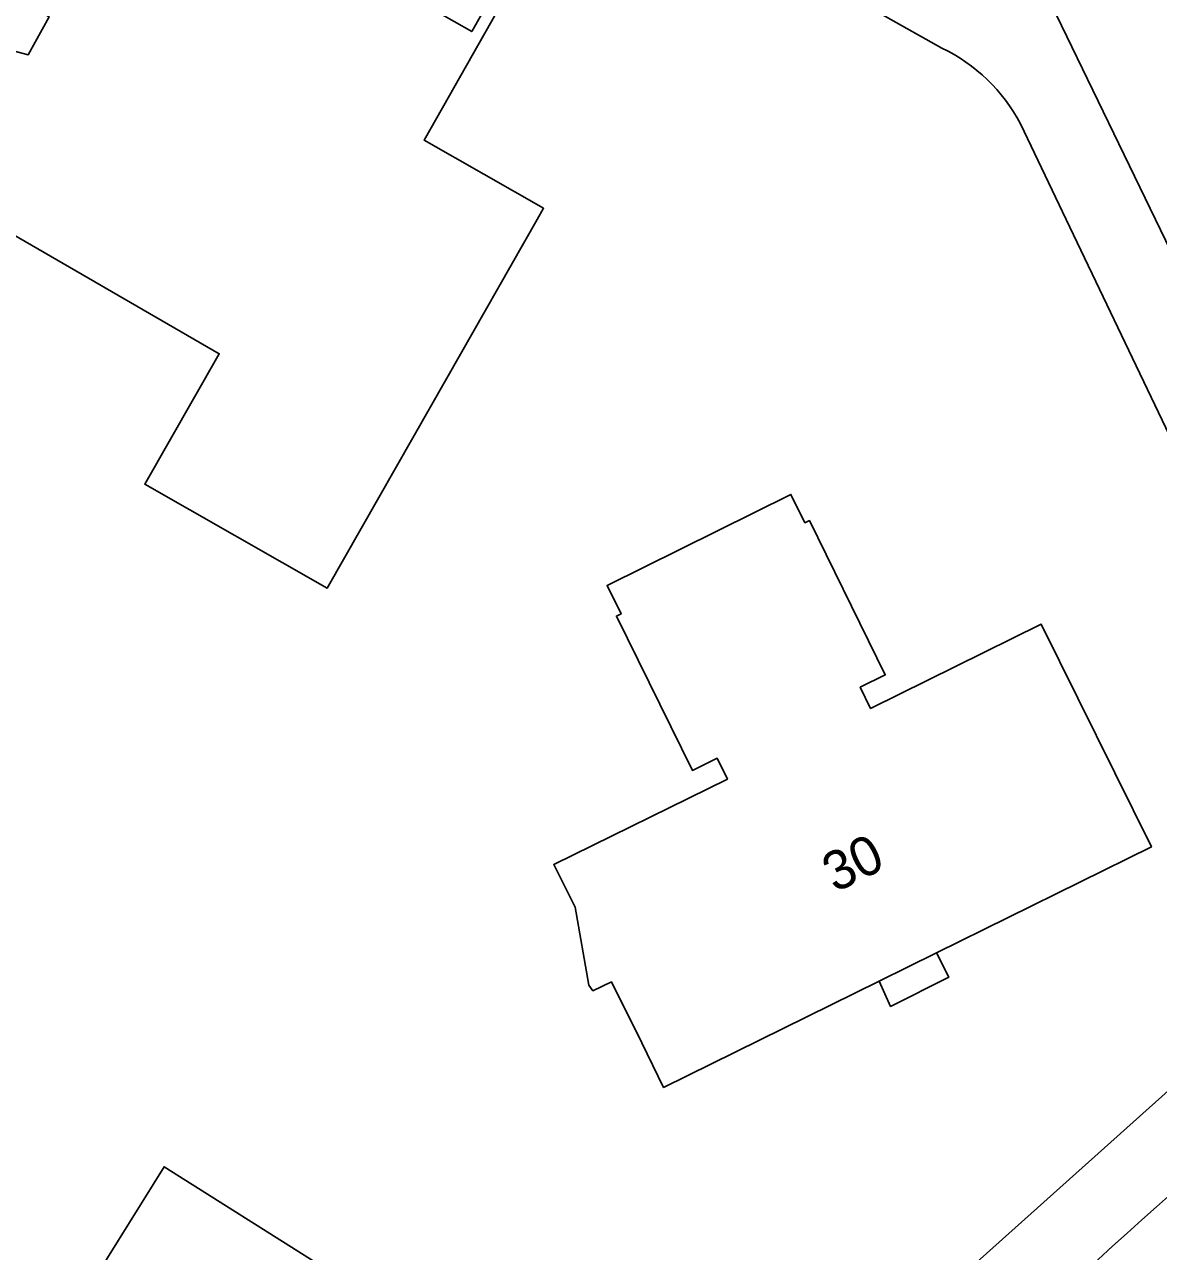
# Model space of a CAD drawing. Extents: x 160455 to 162082, y 388339 to 389736.
# Drawn here: x 161113.53 to 161142.55, y 388473.6 to 388504.99 of the extents above; entities that cross this region are included whole.
import ezdxf

# ---------------------------------------------------------------- set-up
doc = ezdxf.new("R2010")
doc.units = 0
for name, color, linetype in [('IMGEO_Erf', 7, 'Continuous'), ('IMGEO_Pand', 7, 'Continuous'), ('IMGEO_Pand_nummerreeks', 7, 'Continuous'), ('IMGEO_Pand_overbouw', 7, 'Continuous'), ('IMGEO_Parkeervlak_open', 7, 'Continuous'), ('IMGEO_Rijbaan_lokaal_open', 7, 'Continuous'), ('IMGEO_Voetpad_open', 7, 'Continuous')]:
    doc.layers.add(name, color=color, linetype=linetype)

msp = doc.modelspace()

# ---------------------------------------------------------------- linework, layer by layer
at = {"layer": 'IMGEO_Erf'}
for points in [[(161137.004, 388504.385), (161124.771, 388511.26), (161110.612, 388519.381)], [(161147.931, 388483.81), (161140.187, 388500), (161139.017, 388502.447)], [(161136.434, 388472.01), (161144.757, 388479.461), (161147.562, 388481.7)]]:
    msp.add_lwpolyline(points, dxfattribs=at)
for points in [[(161108.376, 388497.833), (161110.333, 388505.085), (161113.624, 388504.208), (161114.165, 388505.182), (161113.023, 388505.836), (161113.31, 388506.333), (161115.808, 388510.663), (161123.133, 388506.479), (161123.411, 388506.944), (161123.682, 388506.787), (161123.168, 388505.838), (161124.975, 388504.805), (161125.508, 388505.747), (161125.783, 388505.59), (161123.76, 388502.027), (161126.812, 388500.285), (161126.65, 388500), (161124.337, 388495.942), (161121.272, 388490.565), (161116.609, 388493.227), (161118.513, 388496.563), (161112.564, 388500), (161110.562, 388496.57)], [(161129.327, 388478.938), (161128.548, 388480.492), (161128.075, 388480.268), (161127.969, 388480.412), (161127.62, 388482.404), (161127.074, 388483.498), (161131.515, 388485.684), (161131.252, 388486.216), (161130.62, 388485.903), (161128.678, 388489.851), (161128.795, 388489.909), (161128.437, 388490.635), (161133.141, 388492.967), (161133.499, 388492.24), (161133.615, 388492.297), (161135.557, 388488.349), (161134.915, 388488.032), (161135.182, 388487.489), (161139.549, 388489.642), (161142.366, 388483.947), (161136.868, 388481.239), (161135.4, 388480.515), (161129.884, 388477.793)], [(161114.767, 388472.008), (161117.101, 388475.766), (161124.038, 388471.388), (161121.703, 388467.643)]]:
    msp.add_lwpolyline(points, close=True, dxfattribs=at)
msp.add_arc((161135.064, 388500.355), 4.472, 27.8837, 64.2913, dxfattribs=at)
at = {"layer": 'IMGEO_Pand'}
for points in [[(161115.808, 388510.663), (161113.31, 388506.333), (161113.023, 388505.836), (161114.165, 388505.182), (161113.624, 388504.208), (161110.333, 388505.085), (161108.376, 388497.833), (161110.562, 388496.57), (161112.564, 388500), (161118.513, 388496.563), (161116.609, 388493.227), (161121.272, 388490.565), (161124.337, 388495.942), (161126.65, 388500), (161126.812, 388500.285), (161123.76, 388502.027), (161125.783, 388505.59), (161125.508, 388505.747), (161124.975, 388504.805), (161123.168, 388505.838), (161123.682, 388506.787), (161123.411, 388506.944), (161123.133, 388506.479)], [(161129.327, 388478.938), (161129.884, 388477.793), (161135.4, 388480.515), (161136.868, 388481.239), (161142.366, 388483.947), (161139.549, 388489.642), (161135.182, 388487.489), (161134.915, 388488.032), (161135.557, 388488.349), (161133.615, 388492.297), (161133.499, 388492.24), (161133.141, 388492.967), (161128.437, 388490.635), (161128.795, 388489.909), (161128.678, 388489.851), (161130.62, 388485.903), (161131.252, 388486.216), (161131.515, 388485.684), (161127.074, 388483.498), (161127.62, 388482.404), (161127.969, 388480.412), (161128.075, 388480.268), (161128.548, 388480.492)], [(161121.703, 388467.643), (161124.038, 388471.388), (161117.101, 388475.766), (161114.767, 388472.008)]]:
    msp.add_lwpolyline(points, close=True, dxfattribs=at)
at = {"layer": 'IMGEO_Pand_overbouw'}
msp.add_lwpolyline([(161136.868, 388481.239), (161135.4, 388480.515), (161135.691, 388479.866), (161137.185, 388480.615)], close=True, dxfattribs=at)
at = {"layer": 'IMGEO_Parkeervlak_open'}
for centre, radius, start, end in [((161238.87, 388366.326), 145.056, 130.63793, 137.01006), ((161250.719, 388353.649), 160.593, 130.74445, 136.5964)]:
    msp.add_arc(centre, radius, start, end, dxfattribs=at)
at = {"layer": 'IMGEO_Rijbaan_lokaal_open'}
msp.add_lwpolyline([(161139.265, 388506.622), (161142.47, 388500), (161149.771, 388484.915)], dxfattribs=at)
msp.add_arc((161250.719, 388353.649), 160.593, 130.74445, 136.5964, dxfattribs=at)
at = {"layer": 'IMGEO_Voetpad_open'}
for points in [[(161110.612, 388519.381), (161124.771, 388511.26), (161137.004, 388504.385)], [(161149.771, 388484.915), (161142.47, 388500), (161139.265, 388506.622)], [(161139.017, 388502.447), (161140.187, 388500), (161147.931, 388483.81)], [(161150.084, 388480.645), (161147.562, 388481.7), (161144.757, 388479.461), (161136.434, 388472.01)]]:
    msp.add_lwpolyline(points, dxfattribs=at)
for centre, radius, start, end in [((161135.064, 388500.355), 4.472, 27.8837, 64.2913), ((161238.87, 388366.326), 145.056, 130.63793, 137.01006)]:
    msp.add_arc(centre, radius, start, end, dxfattribs=at)

# ---------------------------------------------------------------- texts
at = {"layer": 'IMGEO_Pand_nummerreeks'}
msp.add_text('30', height=1, rotation=26.2447, dxfattribs=at).set_placement((161134.272, 388482.766))

doc.saveas('drawing.dxf')
